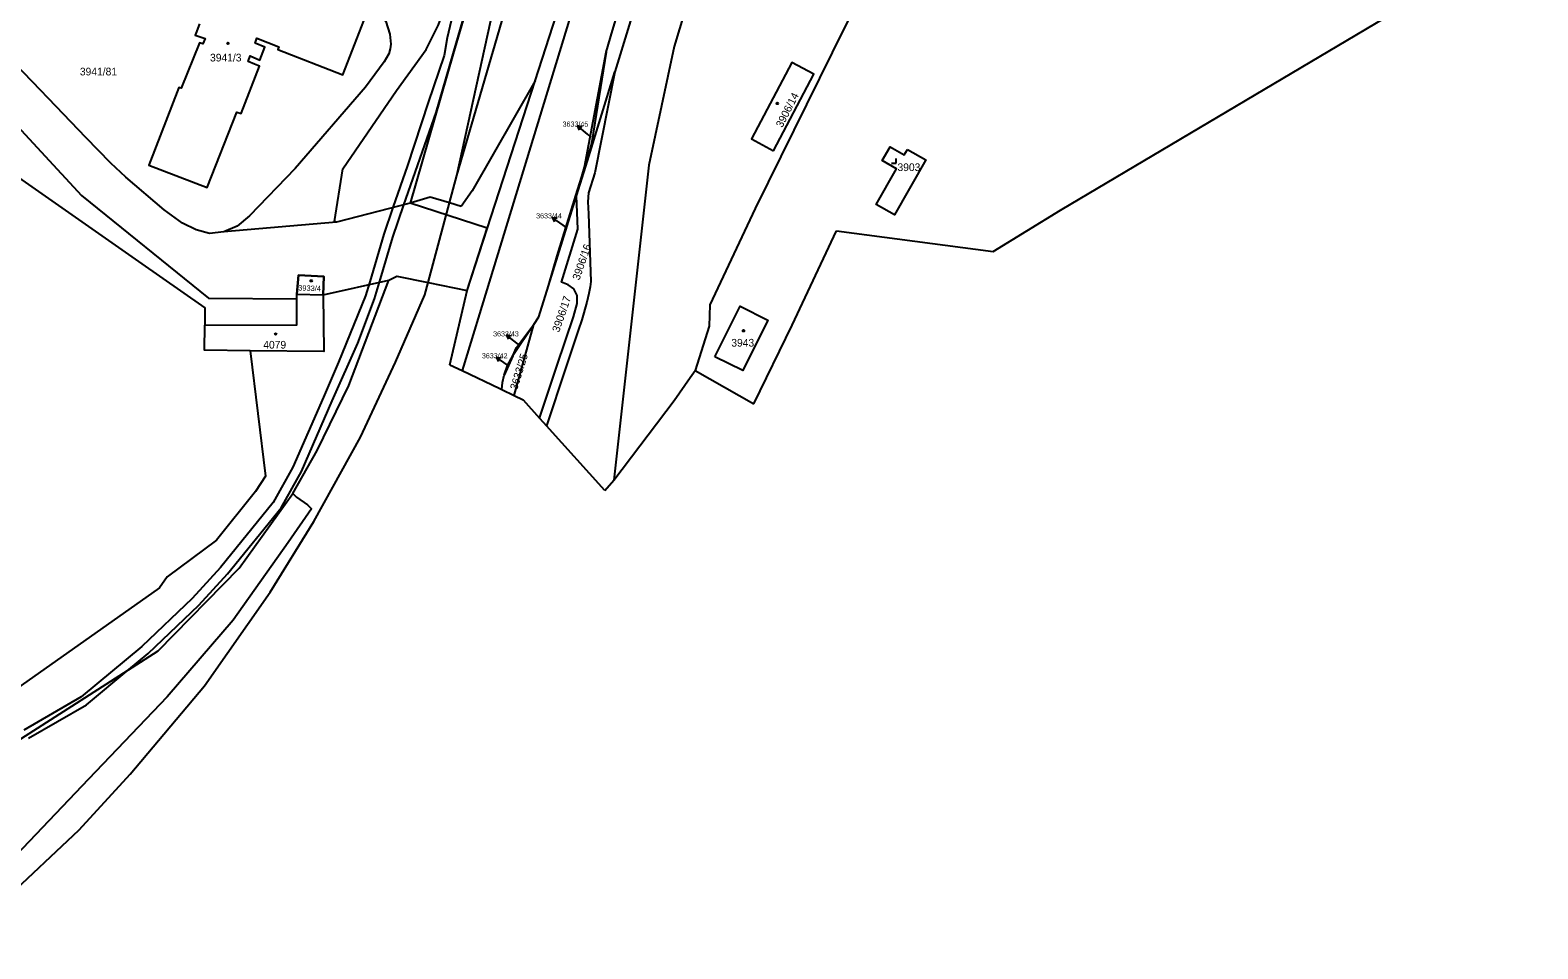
# Model space of a CAD drawing. Extents: x -869103 to -863415, y -1015889 to -1012477.
# Drawn here: x -867794.1 to -867460.6, y -1015648.5 to -1015445.3 of the extents above; entities that cross this region are included whole.
import ezdxf

# ---------------------------------------------------------------- set-up
doc = ezdxf.new("R2010")
doc.units = 0
for name, color, linetype in [('Hranice katastralního území', 7, 'Continuous'), ('Hranice parcel', 7, 'Continuous'), ('Parcelní čísla', 7, 'Continuous'), ('Pop  PČ popisy', 7, 'Continuous'), ('Poz předměty', 7, 'Continuous'), ('Vnitřní kresba', 7, 'Continuous'), ('Věcná břemena k části', 7, 'Continuous'), ('Značky budov', 7, 'Continuous'), ('Značky kultur', 7, 'Continuous')]:
    doc.layers.add(name, color=color, linetype=linetype)

msp = doc.modelspace()

# ---------------------------------------------------------------- linework, layer by layer
at = {"layer": 'Hranice katastralního území'}
for p, q in [((-867566.16, -1015485.08), (-867460.58, -1015422.42)), ((-867581.11, -1015494.19), (-867566.16, -1015485.08)), ((-867625.52, -1015510.53), (-867615.77, -1015489.62)), ((-867615.77, -1015489.62), (-867581.11, -1015494.19)), ((-867701.26, -1015519.29), (-867697.47, -1015502.82)), ((-867634.07, -1015527.95), (-867625.52, -1015510.53)), ((-867648.09, -1015522.11), (-867646.98, -1015520.54)), ((-867646.98, -1015520.54), (-867634.07, -1015527.95)), ((-867689.81, -1015524.74), (-867687.05, -1015526.09)), ((-867687.05, -1015526.09), (-867685.05, -1015527.07)), ((-867685.05, -1015527.07), (-867681.45, -1015531.07)), ((-867681.45, -1015531.07), (-867679.93, -1015532.76)), ((-867667.01, -1015547.12), (-867679.93, -1015532.76)), ((-867667.01, -1015547.12), (-867665, -1015544.84)), ((-867763.8, -1015592.72), (-867781.21, -1015610.98)), ((-867781.21, -1015610.98), (-867817.02, -1015648.49))]:
    msp.add_line(p, q, dxfattribs=at)
for points in [[(-867736.06, -1015547.74), (-867730.64, -1015538.28), (-867723.65, -1015523.87), (-867714.77, -1015500.55), (-867713.04, -1015499.66), (-867706.08, -1015501.07), (-867697.47, -1015502.82)], [(-867701.26, -1015519.29), (-867698.57, -1015520.57), (-867690.26, -1015524.52), (-867689.81, -1015524.74)], [(-867665, -1015544.84), (-867651.66, -1015527.17), (-867648.09, -1015522.11)], [(-867736.06, -1015547.74), (-867735.24, -1015548.57), (-867732.76, -1015550.26)], [(-867732.76, -1015550.26), (-867731.91, -1015551.17), (-867737.04, -1015558.59), (-867749.25, -1015575.81), (-867763.8, -1015592.72)]]:
    msp.add_lwpolyline(points, dxfattribs=at)
at = {"layer": 'Hranice parcel'}
for p, q in [((-867566.16, -1015485.08), (-867460.58, -1015422.42)), ((-867700.59, -1015450.48), (-867710.1, -1015483.52)), ((-867671.49, -1015475.56), (-867666.69, -1015450.11)), ((-867697.47, -1015502.82), (-867682.44, -1015456.46)), ((-867679.45, -1015501.8), (-867673.24, -1015481.89)), ((-867677.53, -1015495.15), (-867673.4, -1015481.83)), ((-867673.24, -1015481.89), (-867673.4, -1015481.83)), ((-867581.11, -1015494.19), (-867566.16, -1015485.08)), ((-867625.52, -1015510.53), (-867615.77, -1015489.62)), ((-867615.77, -1015489.62), (-867581.11, -1015494.19)), ((-867679.45, -1015501.8), (-867677.53, -1015495.15)), ((-867701.26, -1015519.29), (-867697.47, -1015502.82)), ((-867681.64, -1015508.71), (-867679.45, -1015501.8)), ((-867735.18, -1015503.67), (-867729.35, -1015503.8)), ((-867735.18, -1015504.68), (-867735.18, -1015503.67)), ((-867682.72, -1015510.39), (-867681.64, -1015508.71)), ((-867682.72, -1015510.39), (-867687.38, -1015517.31)), ((-867687.05, -1015526.09), (-867682.72, -1015510.39)), ((-867634.07, -1015527.95), (-867625.52, -1015510.53)), ((-867687.38, -1015517.31), (-867689.25, -1015521.59)), ((-867648.09, -1015522.11), (-867646.98, -1015520.54)), ((-867646.98, -1015520.54), (-867634.07, -1015527.95)), ((-867689.81, -1015524.74), (-867687.05, -1015526.09)), ((-867687.05, -1015526.09), (-867685.05, -1015527.07)), ((-867685.05, -1015527.07), (-867681.45, -1015531.07)), ((-867681.45, -1015531.07), (-867679.93, -1015532.76)), ((-867667.01, -1015547.12), (-867679.93, -1015532.76)), ((-867667.01, -1015547.12), (-867665, -1015544.84)), ((-867763.8, -1015592.72), (-867781.21, -1015610.98)), ((-867781.21, -1015610.98), (-867817.02, -1015648.49))]:
    msp.add_line(p, q, dxfattribs=at)
for points in [[(-867724.96, -1015475.91), (-867713.07, -1015458.6), (-867706.55, -1015449.57), (-867703.83, -1015444.06), (-867696.97, -1015425.62), (-867690.34, -1015407.67), (-867682.09, -1015385.47), (-867678.32, -1015372.16), (-867676.91, -1015365.52), (-867676.12, -1015359.8), (-867676.38, -1015338.19), (-867677.43, -1015296.88), (-867678.05, -1015270.79), (-867678.47, -1015258.94)], [(-867644.21, -1015258.92), (-867649.01, -1015275.45), (-867651.29, -1015283.26), (-867657.68, -1015304.86), (-867672.8, -1015351.49), (-867675.54, -1015366.04), (-867680.27, -1015381.73), (-867688.1, -1015408.06), (-867700.59, -1015450.48)], [(-867635.22, -1015357.11), (-867645, -1015389.62), (-867648.97, -1015402.79), (-867664.78, -1015454.46)], [(-867611.64, -1015359.8), (-867627.36, -1015380.8), (-867640.1, -1015410.49), (-867651.67, -1015448.87), (-867657.24, -1015475.09), (-867665, -1015544.84)], [(-867682.44, -1015456.46), (-867662.73, -1015395.48), (-867659.64, -1015385.73), (-867659.46, -1015385.07)], [(-867581.78, -1015383.15), (-867588.83, -1015396.4), (-867608.47, -1015433.68), (-867613.83, -1015444.34), (-867633.72, -1015484.71)], [(-867666.69, -1015450.11), (-867665.28, -1015445.36), (-867660.84, -1015430.42), (-867654.79, -1015410.66)], [(-867726.63, -1015436.57), (-867718.34, -1015440), (-867716.58, -1015441.61), (-867715.48, -1015443.37), (-867714.59, -1015446.15), (-867714.37, -1015448.37), (-867714.49, -1015449.4), (-867714.78, -1015450.49), (-867715.82, -1015452.27), (-867719.98, -1015457.9), (-867735.5, -1015475.86), (-867745.6, -1015486.3), (-867748.35, -1015488.63), (-867751.33, -1015489.9), (-867754.46, -1015490.23), (-867757.41, -1015489.42), (-867760.41, -1015487.97), (-867764.52, -1015485.01), (-867772.96, -1015477.79), (-867776.31, -1015474.69), (-867781.85, -1015469.03), (-867788.4, -1015462.16), (-867793.63, -1015456.67), (-867797.66, -1015452.52)], [(-867756.7, -1015443.85), (-867757.51, -1015446.03), (-867757.66, -1015446.38), (-867755.45, -1015447.11), (-867755.92, -1015448.26), (-867756.71, -1015448.05), (-867760.74, -1015458.07), (-867761.23, -1015457.92), (-867767.89, -1015475.15), (-867754.97, -1015480.09), (-867748.4, -1015463.38), (-867747.44, -1015463.72), (-867743.39, -1015453.21), (-867744.49, -1015452.79), (-867745.92, -1015452.19), (-867745.47, -1015450.95), (-867743.3, -1015451.89), (-867742.23, -1015449.03), (-867744.36, -1015448.16), (-867743.99, -1015447.06), (-867739.14, -1015448.95), (-867739.32, -1015449.55), (-867724.99, -1015455.17), (-867719.27, -1015440.57)], [(-867666.69, -1015450.11), (-867669.89, -1015469.92), (-867670.13, -1015470.93), (-867671.49, -1015475.56)], [(-867629.72, -1015471.96), (-867620.75, -1015454.99), (-867625.66, -1015452.39), (-867634.53, -1015469.33), (-867629.72, -1015471.96)], [(-867809.64, -1015452.87), (-867782.75, -1015481.8), (-867754.68, -1015504.56), (-867735.18, -1015504.68)], [(-867664.78, -1015454.46), (-867669.19, -1015476.79), (-867670.6, -1015481.26), (-867670.73, -1015483.24), (-867670.63, -1015485.88), (-867670.12, -1015500.83), (-867670.25, -1015502.04), (-867670.52, -1015503.54), (-867670.98, -1015505.46), (-867672.08, -1015509.31), (-867672.87, -1015511.7), (-867675.68, -1015520.09), (-867679.93, -1015532.76)], [(-867673.24, -1015481.89), (-867670.8, -1015474.13), (-867664.78, -1015454.46)], [(-867682.44, -1015456.46), (-867696.33, -1015480.78), (-867698.77, -1015484.28)], [(-867815.98, -1015464.43), (-867770.15, -1015496.46), (-867755.52, -1015506.68), (-867755.52, -1015510.54)], [(-867600.06, -1015471.65), (-867595.98, -1015473.98), (-867602.92, -1015486.14), (-867607, -1015483.81), (-867602.49, -1015475.91), (-867605.61, -1015474.12), (-867603.88, -1015471.08), (-867600.75, -1015472.87), (-867600.06, -1015471.65)], [(-867710.1, -1015483.52), (-867726.39, -1015487.73), (-867726.79, -1015487.58), (-867724.96, -1015475.91)], [(-867673.4, -1015481.83), (-867672.11, -1015477.66), (-867671.49, -1015475.56)], [(-867698.77, -1015484.28), (-867701.38, -1015483.49), (-867705.63, -1015482.19), (-867710.1, -1015483.52)], [(-867681.45, -1015531.07), (-867677.54, -1015519.35), (-867673.94, -1015508.65), (-867673.13, -1015505.72), (-867673.13, -1015503.97), (-867673.85, -1015502.49), (-867675.09, -1015501.59), (-867676.59, -1015501.04), (-867672.94, -1015489.3), (-867673.24, -1015481.89)], [(-867633.72, -1015484.71), (-867643.76, -1015506.05), (-867643.94, -1015510.74), (-867646.98, -1015520.54)], [(-867729.35, -1015503.8), (-867729.16, -1015499.76), (-867734.8, -1015499.49), (-867735.18, -1015503.67)], [(-867736.06, -1015547.74), (-867730.64, -1015538.28), (-867723.65, -1015523.87), (-867714.77, -1015500.55), (-867713.04, -1015499.66), (-867706.08, -1015501.07), (-867697.47, -1015502.82)], [(-867755.52, -1015510.54), (-867735.15, -1015510.43), (-867735.18, -1015504.68)], [(-867729.35, -1015503.8), (-867729.14, -1015516.34), (-867745.44, -1015516.18)], [(-867642.64, -1015517.49), (-867637.08, -1015506.34), (-867630.91, -1015509.42), (-867636.46, -1015520.57), (-867642.64, -1015517.49)], [(-867745.44, -1015516.18), (-867755.58, -1015516.08), (-867755.52, -1015510.54)], [(-867687.38, -1015517.31), (-867686.56, -1015515.43), (-867682.72, -1015510.39)], [(-867745.44, -1015516.18), (-867742.06, -1015543.96), (-867744.26, -1015547.3), (-867752.9, -1015558.11), (-867763.8, -1015566.21), (-867765.56, -1015568.62), (-867798.64, -1015592.02), (-867803.6, -1015595.52), (-867846.38, -1015608.63)], [(-867701.26, -1015519.29), (-867698.57, -1015520.57), (-867690.26, -1015524.52), (-867689.81, -1015524.74)], [(-867689.25, -1015521.59), (-867688.55, -1015519.43), (-867687.38, -1015517.31)], [(-867689.81, -1015524.74), (-867689.66, -1015523.23), (-867689.25, -1015521.59)], [(-867665, -1015544.84), (-867651.66, -1015527.17), (-867648.09, -1015522.11)], [(-867943.44, -1015574.23), (-867923.43, -1015590.88), (-867908.5, -1015602.55), (-867884.04, -1015613.66), (-867870.77, -1015618.1), (-867859.44, -1015619.92), (-867844.62, -1015619.02), (-867814.44, -1015611.25), (-867799.07, -1015603.87), (-867765.83, -1015582.54), (-867747.9, -1015564.28), (-867736.06, -1015547.74)], [(-867736.06, -1015547.74), (-867735.24, -1015548.57), (-867732.76, -1015550.26)], [(-867732.76, -1015550.26), (-867731.91, -1015551.17), (-867737.04, -1015558.59), (-867749.25, -1015575.81), (-867763.8, -1015592.72)]]:
    msp.add_lwpolyline(points, dxfattribs=at)
at = {"layer": 'Pop  PČ popisy'}
for p, q in [((-867670.81, -1015468.29), (-867673.11, -1015466.36)), ((-867673.11, -1015466.36), (-867672.02, -1015466.62)), ((-867673.11, -1015466.36), (-867672.66, -1015467.39)), ((-867669.99, -1015468.98), (-867670.81, -1015468.29)), ((-867676.19, -1015488.4), (-867678.65, -1015486.68)), ((-867678.65, -1015486.68), (-867677.54, -1015486.84)), ((-867678.65, -1015486.68), (-867678.11, -1015487.66)), ((-867675.52, -1015488.88), (-867676.19, -1015488.4)), ((-867686.47, -1015514.49), (-867688.83, -1015512.64)), ((-867688.83, -1015512.64), (-867687.74, -1015512.86)), ((-867688.83, -1015512.64), (-867688.35, -1015513.65)), ((-867685.95, -1015514.89), (-867686.47, -1015514.49)), ((-867688.62, -1015519.33), (-867691.05, -1015517.57)), ((-867691.05, -1015517.57), (-867689.94, -1015517.75)), ((-867691.05, -1015517.57), (-867690.53, -1015518.56)), ((-867688.44, -1015519.46), (-867688.62, -1015519.33))]:
    msp.add_line(p, q, dxfattribs=at)
at = {"layer": 'Poz předměty'}
msp.add_line((-867699.76, -1015477.44), (-867686.44, -1015416.66), dxfattribs=at)
for points in [[(-867701.38, -1015483.49), (-867699.76, -1015477.44), (-867688.38, -1015438.51)], [(-867799.73, -1015637.68), (-867783.29, -1015622.17), (-867772.05, -1015609.86), (-867755.54, -1015590.28), (-867741.04, -1015569.58), (-867731.36, -1015553.94), (-867721.07, -1015535.32), (-867713.31, -1015518.74), (-867706.81, -1015503.81), (-867706.08, -1015501.07), (-867701.38, -1015483.49)]]:
    msp.add_lwpolyline(points, dxfattribs=at)
at = {"layer": 'Vnitřní kresba'}
for p, q in [((-867655.71, -1015379.99), (-867692.31, -1015500.05)), ((-867692.31, -1015500.05), (-867698.57, -1015520.57))]:
    msp.add_line(p, q, dxfattribs=at)
at = {"layer": 'Věcná břemena k části'}
for points in [[(-867700.72, -1015441.94), (-867701.85, -1015446.97), (-867702.57, -1015450.89), (-867706.06, -1015461.28), (-867710.64, -1015475.23), (-867713.87, -1015484.49), (-867715.92, -1015490.39), (-867719.02, -1015500.93), (-867719.92, -1015504.01), (-867725.96, -1015518.67), (-867729.24, -1015526.47), (-867736.02, -1015541.96), (-867740.37, -1015549.77), (-867752.03, -1015564.15), (-867758.29, -1015571.01), (-867769.41, -1015581.59), (-867782.88, -1015592.77), (-867795.52, -1015600.08)], [(-867794.5, -1015601.9), (-867781.68, -1015594.49), (-867772.3, -1015586.7), (-867768.03, -1015583.15), (-867756.79, -1015572.47), (-867750.45, -1015565.51), (-867738.63, -1015550.95), (-867734.14, -1015542.88), (-867727.32, -1015527.29), (-867721.66, -1015514.51), (-867717.94, -1015504.67), (-867716.65, -1015500.27), (-867713.94, -1015491.03), (-867711.44, -1015483.87), (-867704.32, -1015463.45), (-867700.59, -1015450.48), (-867697.84, -1015441.14)], [(-867809.64, -1015452.87), (-867782.75, -1015481.8), (-867754.68, -1015504.56), (-867735.18, -1015504.68), (-867735.18, -1015503.67), (-867734.8, -1015499.49), (-867729.16, -1015499.76), (-867729.35, -1015503.8), (-867714.77, -1015500.55), (-867713.04, -1015499.66), (-867706.08, -1015501.07), (-867697.47, -1015502.82), (-867693.01, -1015489.06), (-867710.1, -1015483.52), (-867726.39, -1015487.73), (-867751.33, -1015489.9), (-867754.46, -1015490.23), (-867757.41, -1015489.42), (-867760.41, -1015487.97), (-867764.52, -1015485.01), (-867772.96, -1015477.79), (-867776.31, -1015474.69), (-867781.85, -1015469.03), (-867788.4, -1015462.16), (-867793.63, -1015456.67), (-867797.66, -1015452.52)]]:
    msp.add_lwpolyline(points, dxfattribs=at)
at = {"layer": 'Značky budov'}
for centre in [(-867750.38, -1015448.16), (-867628.86, -1015461.47), (-867731.96, -1015500.71), (-867739.81, -1015512.49), (-867636.33, -1015511.76)]:
    msp.add_circle(centre, 0.175, dxfattribs=at)
at = {"layer": 'Značky kultur'}
for p, q in [((-867603.58, -1015474.65), (-867602.58, -1015474.65)), ((-867602.58, -1015474.65), (-867602.58, -1015473.65))]:
    msp.add_line(p, q, dxfattribs=at)

# ---------------------------------------------------------------- texts
at = {"layer": 'Parcelní čísla'}
for s, height, p in [('3941/3', 1.7, (-867754.34, -1015452.18)), ('3941/81', 1.7, (-867783.14, -1015455.27)), ('3633/45', 1.139, (-867676.35, -1015466.61)), ('3903', 1.7, (-867602.25, -1015476.43)), ('3633/44', 1.139, (-867682.2, -1015486.9)), ('3633/43', 1.139, (-867691.72, -1015513.01)), ('4079', 1.7, (-867742.57, -1015515.7)), ('3943', 1.7, (-867639.02, -1015515.26)), ('3633/42', 1.139, (-867694.2, -1015517.86))]:
    msp.add_text(s, height=height, dxfattribs=at).set_placement(p)
for s, height, rotation, p in [('3906/14', 1.7, 63, (-867627.75, -1015466.96)), ('3906/16', 1.7, 71, (-867672.64, -1015500.71)), ('3933/4', 1.19, 358, (-867734.85, -1015502.84)), ('3906/17', 1.7, 71, (-867677.12, -1015512.22)), ('3633/25', 1.7, 73, (-867686.4, -1015524.96))]:
    msp.add_text(s, height=height, rotation=rotation, dxfattribs=at).set_placement(p)

doc.saveas('drawing.dxf')
